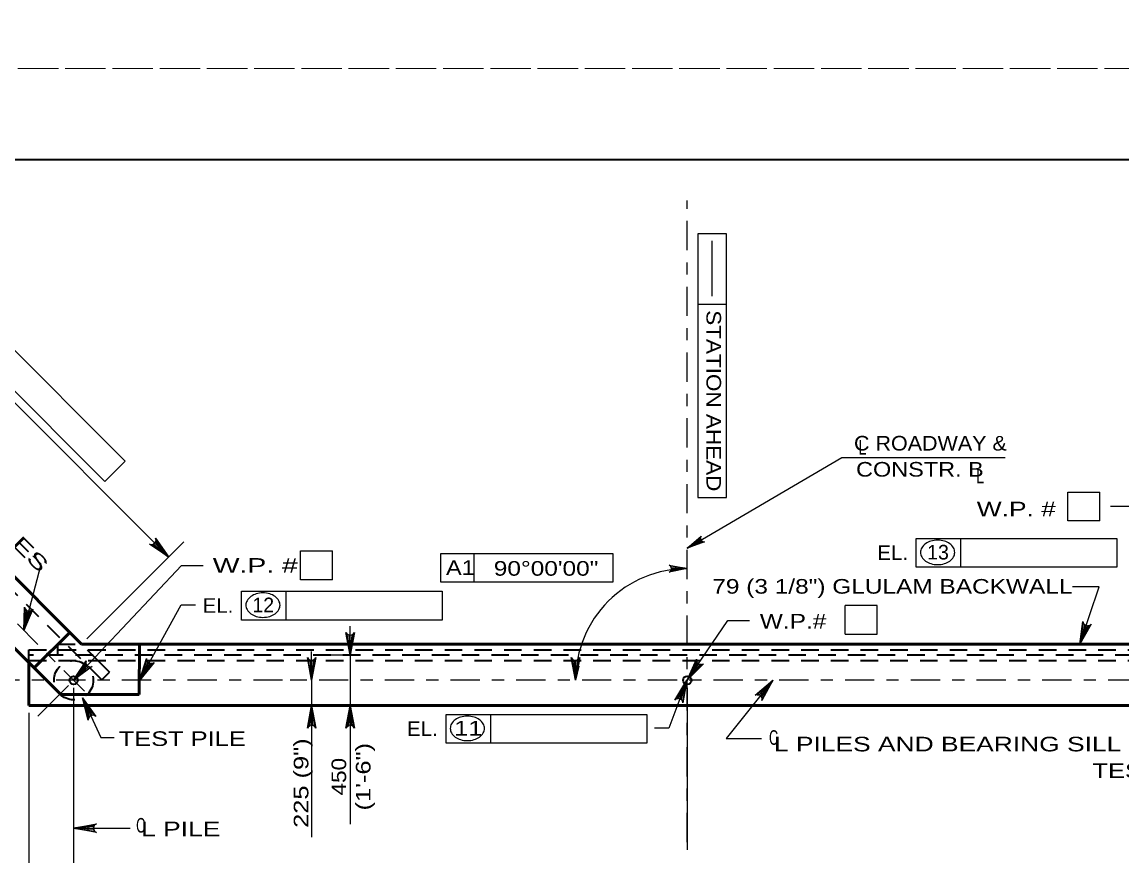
# Model space of a CAD drawing. Extents: x -6.4 to 73.1, y -66 to 0.
# Drawn here: x 7.36 to 16.4, y -28.46 to -21.62 of the extents above; entities that cross this region are included whole.
import ezdxf
from ezdxf.enums import TextEntityAlignment as Align

# ---------------------------------------------------------------- set-up
doc = ezdxf.new("R2010")
doc.units = 0
doc.header["$LTSCALE"] = 0.048
for name, pattern in [('DOT_DASHED', [7.7, 5, -1.2, 0.3, -1.2]), ('LONG_DASHED', [7.5, 6, -1.5]), ('MEDIUM_DASHED', [4.5, 3, -1.5])]:
    doc.linetypes.add(name, pattern=pattern)
for name, color, linetype, lineweight in [('1', 7, 'Continuous', 13), ('2', 7, 'Continuous', 53), ('4', 7, 'Continuous', 25), ('5', 7, 'Continuous', 25), ('52', 7, 'Continuous', 25), ('63', 7, 'LONG_DASHED', 13), ('7', 7, 'DOT_DASHED', 25)]:
    doc.layers.add(name, color=color, linetype=linetype, lineweight=lineweight)

msp = doc.modelspace()

# ---------------------------------------------------------------- hatches: boundary and pattern name
at = {"layer": '2'}
for points in [[(12.825, -27.02208), (12.89958, -26.93), (12.88325, -26.91892)], [(7.85675, -27.16608), (7.898, -27.27717), (7.91575, -27.26883)]]:
    msp.add_hatch(color=256, dxfattribs=at).paths.add_polyline_path(points)
at = {"layer": '4'}
for points in [[(7.78525, -27.02208), (7.87333, -26.94283), (7.859, -26.92933)], [(13.5275, -27.02208), (13.446, -27.10808), (13.46133, -27.12042)]]:
    msp.add_hatch(color=256, dxfattribs=at).paths.add_polyline_path(points)
at = {"layer": '5'}
for points in [[(8.49608, -25.91408), (8.46825, -25.94192), (8.56567, -26.0115)], [(10.03725, -26.69725), (10.07667, -26.69725), (10.057, -26.81542)], [(8.36367, -26.91283), (8.39808, -26.93183), (8.32375, -27.02567)], [(9.72042, -26.904), (9.75975, -26.904), (9.74008, -27.02208)], [(11.89525, -26.903), (11.9345, -26.9055), (11.90725, -27.02208)], [(12.79917, -27.139), (12.76258, -27.12433), (12.825, -27.02208)], [(9.72042, -27.34692), (9.75975, -27.34692), (9.74008, -27.22875)], [(10.03725, -27.34692), (10.07667, -27.34692), (10.057, -27.22875)], [(7.90333, -28.25575), (7.90333, -28.21642), (7.78525, -28.23608)]]:
    msp.add_hatch(color=256, dxfattribs=at).paths.add_polyline_path(points)

# ---------------------------------------------------------------- linework, layer by layer
at = {"layer": '1', "lineweight": 35}
msp.add_lwpolyline([(1.75, -43.25), (33.25, -43.25), (33.25, -22.75), (1.75, -22.75)], close=True, dxfattribs=at)
at = {"layer": '2'}
for p, q in [((7.85033, -26.72683), (7.05042, -25.92692)), ((7.67908, -27.14017), (6.75817, -26.21925)), ((7.75292, -26.62942), (7.46058, -26.92167)), ((17.71308, -26.72683), (7.85033, -26.72683)), ((8.3265, -26.72683), (8.32442, -27.14017)), ((7.41692, -27.22875), (7.41692, -26.878)), ((8.32442, -27.14017), (7.67908, -27.14017)), ((18.19242, -27.22875), (7.41692, -27.22875))]:
    msp.add_line(p, q, dxfattribs=at)
at = {"layer": '2', "lineweight": 35}
msp.add_line((8.01717, -27.01883), (8.07975, -26.95625), dxfattribs=at)
at = {"layer": '2', "lineweight": 25}
for points in [[(12.825, -27.02208), (13.15775, -26.533), (13.33592, -26.533)], [(7.85675, -27.16608), (8.00967, -27.49233), (8.11875, -27.49233)]]:
    msp.add_lwpolyline(points, dxfattribs=at)
for points in [[(12.825, -27.02208), (12.89958, -26.93), (12.88325, -26.91892)], [(7.85675, -27.16608), (7.898, -27.27717), (7.91575, -27.26883)]]:
    msp.add_lwpolyline(points, close=True, dxfattribs=at)
at = {"layer": '4', "linetype": 'MEDIUM_DASHED', "lineweight": 35}
for p, q in [((8.01717, -27.01883), (6.98783, -25.98958)), ((7.6545, -26.81542), (7.6545, -26.72683)), ((7.6545, -26.72683), (7.85033, -26.72683)), ((7.41692, -26.878), (7.41692, -26.77275)), ((7.41692, -26.77275), (18.19242, -26.77275)), ((18.19242, -26.81542), (7.41692, -26.81542)), ((7.41692, -26.86133), (18.19242, -26.86133))]:
    msp.add_line(p, q, dxfattribs=at)
at = {"layer": '4', "lineweight": 35}
msp.add_line((7.89633, -26.77275), (8.07975, -26.95625), dxfattribs=at)
at = {"layer": '4'}
for points in [[(17.77042, -27.02208), (16.49158, -25.59475), (16.30075, -25.59475)], [(7.78525, -27.02208), (8.6705, -26.08117), (8.85033, -26.08117)], [(16.049, -26.72683), (16.2085, -26.25533), (15.98833, -26.25533)], [(13.5275, -27.02208), (13.14508, -27.4995), (13.43475, -27.4995)]]:
    msp.add_lwpolyline(points, dxfattribs=at)
for points in [[(7.78525, -27.02208), (7.87333, -26.94283), (7.859, -26.92933)], [(13.5275, -27.02208), (13.446, -27.10808), (13.46133, -27.12042)]]:
    msp.add_lwpolyline(points, close=True, dxfattribs=at)
at = {"layer": '4', "linetype": 'MEDIUM_DASHED', "lineweight": 35}
msp.add_circle((7.78528, -27.02209), 0.16074, dxfattribs=at)
at = {"layer": '5'}
for p, q in [((12.91258, -23.3575), (12.91258, -25.52158)), ((13.14875, -23.3575), (12.91258, -23.3575)), ((13.14875, -25.52158), (13.14875, -23.3575)), ((13.03067, -23.86867), (13.03067, -23.41558)), ((8.56567, -26.0115), (6.192, -23.63783)), ((12.91258, -23.93567), (13.14875, -23.93567)), ((7.00617, -24.02192), (8.20883, -25.22458)), ((6.83917, -24.189), (8.04175, -25.39158)), ((12.825, -25.93842), (14.09417, -25.19492)), ((14.09417, -25.19492), (15.43508, -25.19492)), ((8.20883, -25.22458), (8.04175, -25.39158)), ((15.9515, -25.47717), (16.21517, -25.47717)), ((16.21517, -25.71333), (16.21517, -25.47717)), ((12.91258, -25.52158), (13.14875, -25.52158)), ((7.89383, -26.68333), (8.69092, -25.88625)), ((14.70658, -25.85867), (16.35492, -25.85867)), ((14.70658, -26.09492), (14.70658, -25.85867)), ((15.07342, -26.09492), (15.07342, -25.85867)), ((16.35492, -25.85867), (16.35492, -26.09492)), ((9.64875, -25.96117), (9.91242, -25.96117)), ((9.91242, -26.19733), (9.91242, -25.96117)), ((10.8015, -25.98108), (12.2135, -25.98108)), ((10.8015, -26.21733), (10.8015, -25.98108)), ((11.07525, -26.21733), (11.07525, -25.98108)), ((12.2135, -25.98108), (12.2135, -26.21733)), ((16.35492, -26.09492), (14.70658, -26.09492)), ((7.89383, -26.68333), (8.36192, -26.21525)), ((9.16483, -26.292), (10.81325, -26.292)), ((9.16483, -26.52817), (9.16483, -26.292)), ((9.53167, -26.52817), (9.53167, -26.292)), ((12.2135, -26.21733), (10.8015, -26.21733)), ((10.81325, -26.292), (10.81325, -26.52817)), ((8.32525, -27.023), (8.66775, -26.4035)), ((8.66775, -26.4035), (8.78592, -26.4035)), ((14.12183, -26.64433), (14.12183, -26.40808)), ((14.3855, -26.40808), (14.12183, -26.40808)), ((14.3855, -26.64433), (14.3855, -26.40808)), ((10.81325, -26.52817), (9.16483, -26.52817)), ((10.057, -26.81542), (10.057, -26.57917)), ((14.12183, -26.64433), (14.3855, -26.64433)), ((9.74008, -27.02208), (9.74008, -26.78592)), ((10.03417, -26.81542), (9.87983, -26.81542)), ((10.057, -26.81542), (10.057, -27.22875)), ((7.74183, -27.06558), (7.48992, -27.31742)), ((7.78525, -27.08358), (7.78525, -29.49383)), ((9.68483, -27.02208), (9.56292, -27.02208)), ((9.74008, -27.02208), (9.74008, -27.22875)), ((12.82167, -27.02208), (12.67508, -27.41525)), ((12.825, -27.08358), (12.825, -28.414)), ((9.68483, -27.22875), (9.56292, -27.22875)), ((9.74008, -27.22875), (9.74008, -28.3095)), ((10.03417, -27.22875), (9.87983, -27.22875)), ((10.057, -27.22875), (10.057, -28.20308)), ((7.41692, -27.29033), (7.41692, -30.05967)), ((10.84383, -27.53992), (10.84383, -27.30367)), ((10.84383, -27.30367), (12.49217, -27.30367)), ((11.21067, -27.53992), (11.21067, -27.30367)), ((12.67508, -27.41525), (12.55692, -27.41525)), ((7.78525, -28.23608), (8.24983, -28.23608))]:
    msp.add_line(p, q, dxfattribs=at)
at = {"layer": '5', "linetype": 'DOT_DASHED'}
for p, q in [((7.87417, -27.111), (6.8515, -26.08833)), ((18.68125, -27.02208), (6.96517, -27.02208))]:
    msp.add_line(p, q, dxfattribs=at)
at = {"layer": '5'}
for points in [[(16.21517, -25.71333), (15.9515, -25.71333), (15.9515, -25.47717)], [(8.56567, -26.0115), (8.40917, -25.90442), (8.42633, -25.9075), (8.44042, -25.90392), (8.45075, -25.89658), (8.45808, -25.88625), (8.46167, -25.87217), (8.45858, -25.855), (8.56567, -26.0115), (8.46167, -25.87217), (8.45808, -25.88625), (8.56567, -26.0115), (8.45075, -25.89658), (8.44042, -25.90392), (8.56567, -26.0115), (8.42633, -25.9075)], [(7.37608, -26.61292), (7.51933, -26.07025), (7.45008, -26.001)], [(9.91242, -26.19733), (9.64875, -26.19733), (9.64875, -25.96117)], [(7.37608, -26.61292), (7.38183, -26.42333), (7.3885, -26.4395), (7.39908, -26.44942), (7.41092, -26.45425), (7.4235, -26.45475), (7.43733, -26.45017), (7.45008, -26.43833), (7.37608, -26.61292), (7.43733, -26.45017), (7.4235, -26.45475), (7.37608, -26.61292), (7.41092, -26.45425), (7.39908, -26.44942), (7.37608, -26.61292), (7.3885, -26.4395)], [(10.057, -26.81542), (10.02208, -26.629), (10.032, -26.64333), (10.0445, -26.65075), (10.057, -26.65292), (10.0695, -26.65075), (10.082, -26.64333), (10.09192, -26.629), (10.057, -26.81542), (10.082, -26.64333), (10.0695, -26.65075), (10.057, -26.81542), (10.057, -26.65292), (10.0445, -26.65075), (10.057, -26.81542), (10.032, -26.64333)], [(7.78525, -27.02208), (7.8875, -26.86233), (7.88492, -26.87967), (7.889, -26.89358), (7.89658, -26.90375), (7.90717, -26.91075), (7.92133, -26.91392), (7.93842, -26.91025), (7.78525, -27.02208), (7.92133, -26.91392), (7.90717, -26.91075), (7.78525, -27.02208), (7.89658, -26.90375), (7.889, -26.89358), (7.78525, -27.02208), (7.88492, -26.87967)], [(8.32525, -27.023), (8.38483, -26.84292), (8.38658, -26.86033), (8.394, -26.87283), (8.40383, -26.88075), (8.41583, -26.885), (8.43033, -26.8845), (8.446, -26.87675), (8.32525, -27.023), (8.43033, -26.8845), (8.41583, -26.885), (8.32525, -27.023), (8.40383, -26.88075), (8.394, -26.87283), (8.32525, -27.023), (8.38658, -26.86033)], [(9.74008, -27.02208), (9.70517, -26.83567), (9.71508, -26.85), (9.72758, -26.85742), (9.74008, -26.85958), (9.75258, -26.85742), (9.76508, -26.85), (9.775, -26.83567), (9.74008, -27.02208), (9.76508, -26.85), (9.75258, -26.85742), (9.74008, -27.02208), (9.74008, -26.85958), (9.72758, -26.85742), (9.74008, -27.02208), (9.71508, -26.85)], [(11.90725, -27.02208), (11.87233, -26.83567), (11.88225, -26.85), (11.89475, -26.85742), (11.90725, -26.85958), (11.91975, -26.85742), (11.93225, -26.85), (11.94217, -26.83567), (11.90725, -27.02208), (11.93225, -26.85), (11.91975, -26.85742), (11.90725, -27.02208), (11.90725, -26.85958), (11.89475, -26.85742), (11.90725, -27.02208), (11.88225, -26.85)], [(12.825, -27.02208), (12.901, -26.84833), (12.90108, -26.86575), (12.90725, -26.87892), (12.91642, -26.88775), (12.92792, -26.893), (12.94242, -26.89392), (12.95875, -26.88758), (12.825, -27.02208), (12.94242, -26.89392), (12.92792, -26.893), (12.825, -27.02208), (12.91642, -26.88775), (12.90725, -26.87892), (12.825, -27.02208), (12.90108, -26.86575)], [(12.82167, -27.02208), (12.78933, -27.209), (12.785, -27.192), (12.77583, -27.18075), (12.76492, -27.17433), (12.75242, -27.172), (12.73817, -27.17458), (12.72383, -27.18458), (12.82167, -27.02208), (12.73817, -27.17458), (12.75242, -27.172), (12.82167, -27.02208), (12.76492, -27.17433), (12.77583, -27.18075), (12.82167, -27.02208), (12.785, -27.192)], [(13.5275, -27.02208), (13.43825, -27.18942), (13.43942, -27.172), (13.43433, -27.15842), (13.42592, -27.14892), (13.41483, -27.14275), (13.40042, -27.14075), (13.38367, -27.14575), (13.5275, -27.02208), (13.40042, -27.14075), (13.41483, -27.14275), (13.5275, -27.02208), (13.42592, -27.14892), (13.43433, -27.15842), (13.5275, -27.02208), (13.43942, -27.172)], [(7.85675, -27.16608), (7.9675, -27.32008), (7.95242, -27.31125), (7.93792, -27.30983), (7.92575, -27.31325), (7.91533, -27.3205), (7.90717, -27.3325), (7.90425, -27.34975), (7.85675, -27.16608), (7.90717, -27.3325), (7.91533, -27.3205), (7.85675, -27.16608), (7.92575, -27.31325), (7.93792, -27.30983), (7.85675, -27.16608), (7.95242, -27.31125)], [(9.74008, -27.22875), (9.775, -27.41517), (9.76508, -27.40083), (9.75258, -27.39342), (9.74008, -27.39125), (9.72758, -27.39342), (9.71508, -27.40083), (9.70517, -27.41517), (9.74008, -27.22875), (9.71508, -27.40083), (9.72758, -27.39342), (9.74008, -27.22875), (9.74008, -27.39125), (9.75258, -27.39342), (9.74008, -27.22875), (9.76508, -27.40083)], [(10.057, -27.22875), (10.09192, -27.41517), (10.082, -27.40083), (10.0695, -27.39342), (10.057, -27.39125), (10.0445, -27.39342), (10.032, -27.40083), (10.02208, -27.41517), (10.057, -27.22875), (10.032, -27.40083), (10.0445, -27.39342), (10.057, -27.22875), (10.057, -27.39125), (10.0695, -27.39342), (10.057, -27.22875), (10.082, -27.40083)], [(12.49217, -27.30367), (12.49217, -27.53992), (10.84383, -27.53992)], [(7.78525, -28.23608), (7.97167, -28.20117), (7.95733, -28.21108), (7.94992, -28.22358), (7.94775, -28.23608), (7.94992, -28.24858), (7.95733, -28.26108), (7.97167, -28.271), (7.78525, -28.23608), (7.95733, -28.26108), (7.94992, -28.24858), (7.78525, -28.23608), (7.94775, -28.23608), (7.94992, -28.22358), (7.78525, -28.23608), (7.95733, -28.21108)]]:
    msp.add_lwpolyline(points, dxfattribs=at)
for points in [[(8.49608, -25.91408), (8.46825, -25.94192), (8.56567, -26.0115)], [(10.03725, -26.69725), (10.07667, -26.69725), (10.057, -26.81542)], [(8.36367, -26.91283), (8.39808, -26.93183), (8.32375, -27.02567)], [(9.72042, -26.904), (9.75975, -26.904), (9.74008, -27.02208)], [(11.89525, -26.903), (11.9345, -26.9055), (11.90725, -27.02208)], [(12.79917, -27.139), (12.76258, -27.12433), (12.825, -27.02208)], [(9.72042, -27.34692), (9.75975, -27.34692), (9.74008, -27.22875)], [(10.03725, -27.34692), (10.07667, -27.34692), (10.057, -27.22875)], [(7.90333, -28.25575), (7.90333, -28.21642), (7.78525, -28.23608)]]:
    msp.add_lwpolyline(points, close=True, dxfattribs=at)
at = {"layer": '5', "lineweight": 35}
for centre in [(7.78528, -27.02209), (12.82503, -27.02209)]:
    msp.add_circle(centre, 0.03402, dxfattribs=at)
at = {"layer": '5'}
for centre, radius, start, end in [((14.84684, -25.99114), 0.1103, 125.63164, 149.97668), ((14.86791, -26.02053), 0.14646, 106.53583, 125.63164), ((14.88168, -26.06693), 0.19487, 90, 106.53583), ((14.88168, -26.06693), 0.19487, 73.46417, 90), ((14.89546, -26.02053), 0.14646, 54.36836, 73.46417), ((14.91653, -25.99114), 0.1103, 30.02332, 54.36836), ((14.81463, -25.97252), 0.07309, 149.97668, 180), ((14.81463, -25.97252), 0.07309, 180, 210.02332), ((14.84684, -25.95391), 0.1103, 210.02332, 234.36836), ((14.91653, -25.95391), 0.1103, 305.63164, 329.97668), ((14.94874, -25.97252), 0.07309, 0, 30.02332), ((14.94874, -25.97252), 0.07309, 329.97668, 0), ((12.82327, -27.02209), 0.91598, 89.8893, 179.99926), ((14.86791, -25.92452), 0.14646, 234.36836, 253.46417), ((14.88168, -25.87811), 0.19487, 253.46417, 270), ((14.88168, -25.87811), 0.19487, 270, 286.53583), ((14.89546, -25.92452), 0.14646, 286.53583, 305.63164), ((9.27291, -26.4058), 0.07309, 149.97668, 180), ((9.30513, -26.42442), 0.1103, 125.63164, 149.97668), ((9.32619, -26.45381), 0.14646, 106.53583, 125.63164), ((9.33997, -26.50022), 0.19487, 90, 106.53583), ((9.33997, -26.50022), 0.19487, 73.46417, 90), ((9.35375, -26.45381), 0.14646, 54.36836, 73.46417), ((9.37482, -26.42442), 0.1103, 30.02332, 54.36836), ((9.40703, -26.4058), 0.07309, 0, 30.02332), ((9.27291, -26.4058), 0.07309, 180, 210.02332), ((9.30513, -26.38719), 0.1103, 210.02332, 234.36836), ((9.37482, -26.38719), 0.1103, 305.63164, 329.97668), ((9.40703, -26.4058), 0.07309, 329.97668, 0), ((9.32619, -26.3578), 0.14646, 234.36836, 253.46417), ((9.33997, -26.31139), 0.19487, 253.46417, 270), ((9.33997, -26.31139), 0.19487, 270, 286.53583), ((9.35375, -26.3578), 0.14646, 286.53583, 305.63164), ((10.98411, -27.43611), 0.1103, 125.63164, 149.97668), ((11.00518, -27.4655), 0.14646, 106.53583, 125.63164), ((11.01895, -27.51191), 0.19487, 90, 106.53583), ((11.01895, -27.51191), 0.19487, 73.46417, 90), ((11.03273, -27.4655), 0.14646, 54.36836, 73.46417), ((11.0538, -27.43611), 0.1103, 30.02332, 54.36836), ((10.9519, -27.41749), 0.07309, 149.97668, 180), ((10.9519, -27.41749), 0.07309, 180, 210.02332), ((10.98411, -27.39888), 0.1103, 210.02332, 234.36836), ((11.0538, -27.39888), 0.1103, 305.63164, 329.97668), ((11.08601, -27.41749), 0.07309, 0, 30.02332), ((11.08601, -27.41749), 0.07309, 329.97668, 0), ((11.00518, -27.36949), 0.14646, 234.36836, 253.46417), ((11.01895, -27.32308), 0.19487, 253.46417, 270), ((11.01895, -27.32308), 0.19487, 270, 286.53583), ((11.03273, -27.36949), 0.14646, 286.53583, 305.63164)]:
    msp.add_arc(centre, radius, start, end, dxfattribs=at)
at = {"layer": '52'}
msp.add_lwpolyline([(16.049, -26.72683), (16.07567, -26.53908), (16.08042, -26.55583), (16.08992, -26.56683), (16.10108, -26.57292), (16.11358, -26.57492), (16.12783, -26.57183), (16.14183, -26.56142), (16.049, -26.72683), (16.12783, -26.57183), (16.11358, -26.57492), (16.049, -26.72683), (16.10108, -26.57292), (16.08992, -26.56683), (16.049, -26.72683), (16.08042, -26.55583)], dxfattribs=at)
at = {"layer": '63'}
for points in [[(0, -22), (34, -22), (34, 0), (0, 0)], [(0, -44), (34, -44), (34, -22), (0, -22)]]:
    msp.add_lwpolyline(points, close=True, dxfattribs=at)
at = {"layer": '7'}
msp.add_line((12.825, -28.35183), (12.825, -23.08542), dxfattribs=at)
at = {"layer": '7', "linetype": 'Continuous'}
for points in [[(12.825, -25.93842), (12.93958, -25.83892), (12.93367, -25.85158), (12.93358, -25.86325), (12.93717, -25.87267), (12.94367, -25.8805), (12.95383, -25.88608), (12.96783, -25.88717), (12.825, -25.93842), (12.95383, -25.88608), (12.94367, -25.8805), (12.825, -25.93842), (12.93717, -25.87267), (12.93358, -25.86325), (12.825, -25.93842), (12.93367, -25.85158)], [(12.825, -26.10608), (12.67583, -26.13375), (12.68733, -26.12583), (12.69325, -26.11583), (12.695, -26.10583), (12.69333, -26.09583), (12.68742, -26.08583), (12.67592, -26.07783), (12.825, -26.10608), (12.68742, -26.08583), (12.69333, -26.09583), (12.825, -26.10608), (12.695, -26.10583), (12.69325, -26.11583), (12.825, -26.10608), (12.68733, -26.12583)]]:
    msp.add_lwpolyline(points, dxfattribs=at)

# ---------------------------------------------------------------- texts
at = {"layer": '5'}
for s, rotation, width, p in [('STATION AHEAD', 270, 1.15, (12.98283, -24.72842)), ('225 (9")', 90, 1.3, (9.71308, -27.86679)), ('(1\'-6")', 90, 1.3, (10.22333, -27.81396)), ('450', 90, 1.15, (10.02333, -27.81396))]:
    msp.add_text(s, height=0.12, rotation=rotation, dxfattribs=dict(at, width=width)).set_placement(p, align=Align.CENTER)
for s, width, p in [('C ROADWAY &', 1.1, (14.19467, -25.13658)), ('L', 0.75, (14.23083, -25.17117)), ('CONSTR. B', 1.2, (14.21175, -25.35075)), ('L', 0.75, (15.19758, -25.40625)), ('EL.', 1.05, (14.38583, -26.03558)), ('79 (3 1/8") GLULAM BACKWALL', 1.25, (13.03083, -26.31142)), ('EL.', 1.05, (8.84417, -26.46883)), ('W.P.#', 1.25, (13.42133, -26.59767)), ('EL.', 1.05, (10.52308, -27.4805)), ('TEST PILE', 1.3, (8.15558, -27.56158)), ('C', 0.65, (13.4965, -27.55242)), ('L PILES AND BEARING SILL', 1.35, (13.53675, -27.60625)), ('TEST PILE', 1.3, (16.15408, -27.8255)), ('C', 0.65, (8.29833, -28.27317)), ('L PILE', 1.35, (8.3395, -28.30242))]:
    msp.add_text(s, height=0.12, dxfattribs=dict(at, width=width)).set_placement(p)
at = {"layer": '5', "width": 1.55}
msp.add_text('L PILES', height=0.12, rotation=315, dxfattribs=at).set_placement((6.86058, -25.50108))
at = {"layer": '5'}
for s, width, p in [('W.P. #', 1.35, (15.52812, -25.67683)), ('W.P. # ', 1.45, (9.30946, -26.14)), ('A1', 1.2, (10.96154, -26.158)), ('90°00\'00"', 1.25, (11.66554, -26.16417)), ('11', 1.3, (11.02629, -27.476))]:
    msp.add_text(s, height=0.12, dxfattribs=dict(at, width=width)).set_placement(p, align=Align.CENTER)
for s, p in [('13', (14.88479, -26.031)), ('12', (9.34238, -26.46425))]:
    msp.add_text(s, height=0.12, dxfattribs=at).set_placement(p, align=Align.CENTER)

doc.saveas('drawing.dxf')
